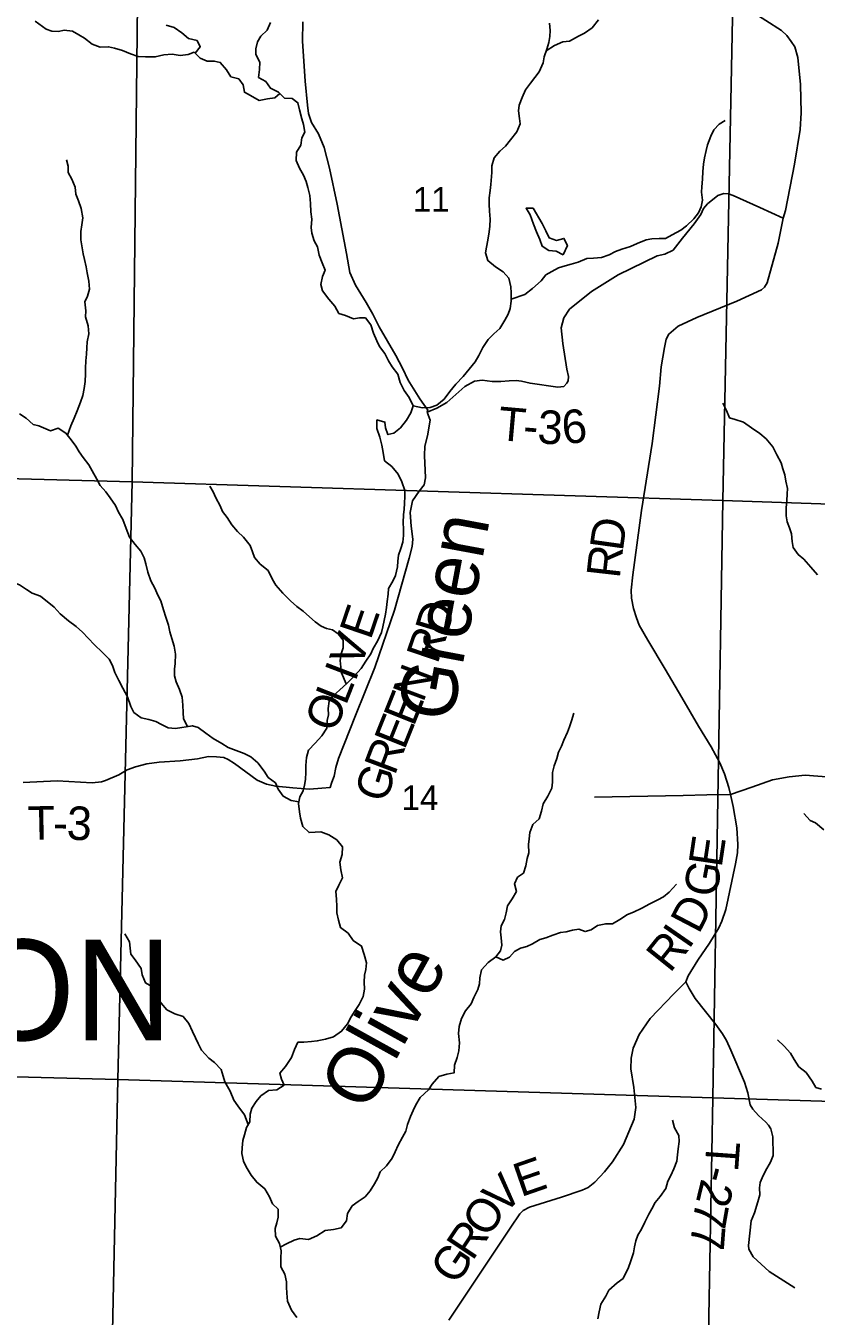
# Model space of a CAD drawing. Extents: x 2043100 to 2470832, y 443715 to 810583.
# Drawn here: x 2214494 to 2221567, y 621579 to 633122 of the extents above; entities that cross this region are included whole.
import ezdxf

# ---------------------------------------------------------------- set-up
doc = ezdxf.new("R2010")
doc.units = 0
for name, color, linetype in [('GM_X_County_Road', 7, 'Continuous'), ('GM_X_County_Road_Text', 7, 'Continuous'), ('GM_X_Minor_Lake', 7, 'Continuous'), ('GM_X_Minor_River', 7, 'Continuous'), ('GM_X_Minor_River_Text', 7, 'Continuous'), ('GM_X_Section', 7, 'Continuous'), ('GM_X_Section_Text', 7, 'Continuous'), ('GM_X_Township_Road', 7, 'Continuous'), ('GM_X_Township_Road_Text', 7, 'Continuous'), ('GM_X_Township_ROW', 7, 'Continuous'), ('GM_X_Township_Text', 7, 'Continuous')]:
    doc.layers.add(name, color=color, linetype=linetype)

msp = doc.modelspace()

# ---------------------------------------------------------------- linework, layer by layer
at = {"layer": 'GM_X_County_Road'}
for points in [[(2218279, 621543), (2218834, 622377), (2218915, 622494), (2218944, 622524), (2219000, 622553), (2219287, 622644), (2219472, 622708), (2219527, 622731), (2219585, 622778), (2219671, 622871), (2219744, 622959), (2219842, 623114), (2219939, 623341), (2219952, 623445), (2219936, 623625), (2219909, 623792), (2219910, 623886), (2219929, 623978), (2219982, 624100), (2220082, 624243), (2220293, 624464), (2220399, 624571), (2220421, 624623), (2220509, 624764), (2220611, 624917), (2220695, 625052), (2220722, 625114), (2220757, 625216), (2220846, 625627), (2220862, 625723), (2220867, 625799), (2220857, 625948), (2220825, 626139), (2220800, 626247), (2220785, 626309), (2220747, 626430), (2220704, 626529), (2220626, 626672), (2220514, 626858), (2220363, 627114), (2220216, 627368), (2220059, 627627), (2219983, 627760), (2219960, 627826), (2219933, 627911), (2219914, 628001), (2219911, 628075), (2219925, 628211), (2220004, 628785), (2220098, 629385), (2220166, 629897), (2220178, 630071), (2220209, 630245), (2220224, 630319), (2220248, 630365), (2220331, 630434), (2220500, 630512), (2220856, 630660), (2221078, 630761), (2221104, 630785), (2221127, 630823), (2221225, 631178), (2221272, 631400), (2221293, 631470), (2221372, 631885), (2221424, 632193), (2221432, 632343), (2221427, 632596), (2221402, 632838), (2221376, 632935), (2221344, 632983), (2221305, 633034), (2221255, 633081), (2220977, 633260)], [(2223672, 626074), (2223618, 626043), (2223573, 626024), (2223477, 626025), (2223334, 626041), (2223278, 626050), (2223198, 626049), (2223166, 626054), (2223112, 626077), (2223006, 626152), (2222859, 626262), (2222810, 626285), (2222772, 626291), (2222718, 626292), (2222540, 626269), (2222498, 626265), (2222408, 626276), (2221886, 626386), (2221468, 626420), (2221326, 626404), (2221176, 626378), (2220991, 626311), (2220800, 626247)]]:
    msp.add_lwpolyline(points, dxfattribs=at)
at = {"layer": 'GM_X_Minor_Lake'}
for points in [[(2218990, 631490), (2218971, 631490), (2219007, 631430), (2219036, 631348), (2219063, 631280), (2219093, 631210), (2219114, 631150), (2219174, 631111), (2219240, 631105), (2219302, 631074)], [(2219302, 631074), (2219341, 631158), (2219309, 631220), (2219243, 631202), (2219177, 631225), (2219148, 631289), (2219114, 631355), (2219033, 631490), (2218990, 631490)]]:
    msp.add_lwpolyline(points, dxfattribs=at)
at = {"layer": 'GM_X_Minor_River'}
for points in [[(2216767, 632517), (2216722, 632479), (2216657, 632468), (2216581, 632454), (2216504, 632499), (2216450, 632527), (2216438, 632595), (2216399, 632648), (2216329, 632666), (2216291, 632727), (2216234, 632795), (2216180, 632807), (2216118, 632806), (2216054, 632833), (2215999, 632885), (2215948, 632865), (2215874, 632856), (2215804, 632867), (2215728, 632861), (2215652, 632844), (2215566, 632843), (2215500, 632847), (2215430, 632872), (2215360, 632900), (2215286, 632923), (2215235, 632934), (2215158, 632930), (2215089, 632959), (2215019, 633011), (2214969, 633042), (2214911, 633074), (2214838, 633083), (2214785, 633071), (2214727, 633074), (2214677, 633092), (2214576, 633162)], [(2216008, 632877), (2216055, 632934), (2216026, 632991), (2215950, 633007), (2215890, 633058), (2215820, 633108), (2215749, 633127)], [(2217662, 629441), (2217636, 629521), (2217635, 629597), (2217707, 629577), (2217714, 629525), (2217734, 629466), (2217788, 629478), (2217848, 629527), (2217899, 629593), (2217938, 629659), (2217960, 629724), (2217925, 629797), (2217879, 629859), (2217844, 629931), (2217823, 630005), (2217773, 630070), (2217740, 630124), (2217708, 630192), (2217659, 630253), (2217635, 630305), (2217606, 630373), (2217582, 630447), (2217533, 630509), (2217479, 630510), (2217427, 630502), (2217355, 630531), (2217295, 630549), (2217260, 630614), (2217206, 630676), (2217149, 630751), (2217133, 630809), (2217150, 630878), (2217172, 630936), (2217145, 631002), (2217118, 631071), (2217104, 631145), (2217075, 631199), (2217053, 631267), (2217048, 631319), (2217052, 631391), (2217045, 631459), (2217042, 631531), (2217034, 631603), (2217017, 631677), (2217003, 631729), (2216980, 631785), (2216944, 631848), (2216913, 631918), (2216915, 631992), (2216956, 632053), (2216963, 632121), (2216991, 632171), (2216978, 632239), (2216964, 632291), (2216943, 632371), (2216929, 632433), (2216876, 632472), (2216810, 632476), (2216756, 632527), (2216682, 632563), (2216641, 632624), (2216577, 632660), (2216586, 632730), (2216588, 632796), (2216551, 632866), (2216553, 632916), (2216566, 632980), (2216596, 633030), (2216653, 633083), (2216684, 633151)], [(2217959, 629723), (2218044, 629706), (2218112, 629707), (2218173, 629730), (2218237, 629782), (2218288, 629851), (2218342, 629915), (2218407, 629986), (2218462, 630050), (2218516, 630117), (2218547, 630173), (2218583, 630245), (2218630, 630316), (2218683, 630368), (2218735, 630415), (2218780, 630489), (2218810, 630542), (2218829, 630594), (2218837, 630660), (2218836, 630734), (2218834, 630788), (2218817, 630866), (2218767, 630920), (2218696, 630967), (2218628, 631022), (2218607, 631092), (2218615, 631142), (2218628, 631205), (2218641, 631279), (2218647, 631329), (2218650, 631391), (2218644, 631465), (2218641, 631527), (2218641, 631583), (2218648, 631649), (2218656, 631701), (2218663, 631809), (2218664, 631869), (2218684, 631942), (2218735, 632002), (2218787, 632044), (2218832, 632103), (2218889, 632175), (2218917, 632244), (2218912, 632294), (2218904, 632362), (2218909, 632412), (2218935, 632482), (2218964, 632548), (2219011, 632609), (2219049, 632659), (2219089, 632710), (2219122, 632792), (2219131, 632844), (2219155, 632914), (2219174, 632972), (2219184, 633027), (2219185, 633081), (2219179, 633145)], [(2219149, 632897), (2219224, 632945), (2219300, 632978), (2219358, 632986), (2219441, 633029), (2219493, 633057), (2219561, 633104), (2219620, 633174)], [(2218837, 630678), (2218958, 630719), (2219028, 630772), (2219107, 630842), (2219148, 630895), (2219200, 630925), (2219262, 630958), (2219320, 630976), (2219375, 630989), (2219437, 631007), (2219515, 631040), (2219573, 631043), (2219645, 631049), (2219714, 631074), (2219770, 631102), (2219826, 631123), (2219904, 631149), (2219965, 631174), (2220045, 631207), (2220097, 631217), (2220161, 631220), (2220219, 631220), (2220278, 631253), (2220354, 631295), (2220406, 631332), (2220473, 631395), (2220513, 631449), (2220538, 631503), (2220548, 631561), (2220541, 631633), (2220542, 631683), (2220548, 631749), (2220551, 631818), (2220559, 631884), (2220566, 631940), (2220582, 632006), (2220593, 632056), (2220624, 632134), (2220650, 632191), (2220699, 632243), (2220753, 632274)], [(2214868, 629459), (2214898, 629543), (2214925, 629611), (2214952, 629678), (2214982, 629756), (2215003, 629816), (2215017, 629878), (2215024, 629939), (2215027, 630009), (2215029, 630059), (2215032, 630125), (2215038, 630185), (2215039, 630241), (2215043, 630295), (2215058, 630367), (2215052, 630439), (2215027, 630519), (2215032, 630573), (2215022, 630653), (2215045, 630703), (2215063, 630767), (2215058, 630839), (2215043, 630913), (2215033, 630965), (2215018, 631031), (2215008, 631083), (2214997, 631137), (2214987, 631207), (2214986, 631281), (2214996, 631341), (2215003, 631403), (2214990, 631489), (2214966, 631557), (2214941, 631615), (2214935, 631679), (2214906, 631751), (2214872, 631809), (2214873, 631865), (2214859, 631923)], [(2221578, 628210), (2221520, 628279), (2221455, 628351), (2221405, 628394), (2221362, 628456), (2221352, 628510), (2221347, 628578), (2221327, 628632), (2221306, 628684), (2221298, 628738), (2221297, 628810), (2221305, 628872), (2221308, 628934), (2221310, 628984), (2221295, 629048), (2221285, 629104), (2221268, 629160), (2221254, 629212), (2221215, 629285), (2221179, 629355), (2221118, 629427), (2221062, 629474), (2220987, 629526), (2220915, 629577), (2220841, 629600), (2220791, 629614), (2220764, 629680), (2220731, 629746)], [(2214611, 629544), (2214560, 629557), (2214498, 629613), (2214438, 629651)], [(2215942, 626854), (2215906, 626924), (2215901, 626980), (2215899, 627046), (2215892, 627118), (2215870, 627184), (2215839, 627254), (2215825, 627306), (2215824, 627366), (2215830, 627418), (2215833, 627502), (2215820, 627572), (2215800, 627642), (2215783, 627702), (2215771, 627761), (2215748, 627833), (2215725, 627899), (2215701, 627977), (2215674, 628029), (2215648, 628093), (2215613, 628158), (2215585, 628234), (2215568, 628308), (2215554, 628364), (2215523, 628422), (2215471, 628483), (2215422, 628549), (2215393, 628625), (2215361, 628707), (2215324, 628770), (2215296, 628832), (2215249, 628900), (2215211, 628953), (2215160, 629011), (2215130, 629067), (2215089, 629141), (2215057, 629194), (2215008, 629260), (2214972, 629312), (2214941, 629363), (2214901, 629417), (2214852, 629479), (2214784, 629524), (2214716, 629500), (2214611, 629544)], [(2216806, 623647), (2216782, 623699), (2216767, 623753), (2216819, 623812), (2216870, 623892), (2216897, 623966), (2216929, 624029), (2216981, 624031), (2217051, 624036), (2217102, 624042), (2217176, 624057), (2217246, 624079), (2217320, 624128), (2217371, 624193), (2217406, 624257), (2217440, 624313), (2217477, 624368), (2217513, 624440), (2217526, 624506), (2217523, 624566), (2217525, 624630), (2217536, 624680), (2217542, 624741), (2217523, 624816), (2217497, 624890), (2217422, 624940), (2217378, 625005), (2217309, 625055), (2217291, 625123), (2217278, 625187), (2217278, 625243), (2217273, 625311), (2217267, 625379), (2217294, 625435), (2217329, 625499), (2217313, 625571), (2217304, 625641), (2217326, 625709), (2217329, 625777), (2217278, 625839), (2217206, 625884), (2217134, 625912), (2217082, 625909), (2217028, 625905), (2216972, 625959), (2216953, 626034), (2216944, 626090), (2216934, 626164), (2216945, 626224), (2216975, 626279), (2216988, 626329), (2216996, 626379), (2216999, 626447), (2216999, 626505), (2217006, 626577), (2217024, 626643), (2217083, 626704), (2217142, 626771), (2217188, 626839), (2217191, 626907), (2217201, 626959), (2217200, 627015), (2217208, 627081), (2217247, 627132), (2217301, 627178), (2217368, 627243), (2217431, 627305), (2217495, 627372), (2217538, 627438), (2217582, 627503), (2217603, 627553), (2217640, 627617), (2217676, 627696), (2217689, 627746), (2217712, 627858), (2217722, 627920), (2217727, 627972), (2217735, 628039), (2217740, 628089), (2217778, 628153), (2217801, 628205), (2217819, 628283), (2217822, 628334), (2217830, 628388), (2217851, 628446), (2217867, 628502), (2217874, 628562), (2217874, 628618), (2217871, 628678), (2217874, 628748), (2217880, 628798), (2217883, 628848), (2217887, 628915), (2217886, 628965), (2217860, 629044), (2217827, 629112), (2217769, 629180), (2217704, 629231), (2217692, 629305), (2217679, 629371), (2217662, 629441)], [(2217360, 627235), (2217319, 627333), (2217313, 627384), (2217308, 627444), (2217316, 627505), (2217335, 627559), (2217335, 627625), (2217290, 627682), (2217238, 627718), (2217186, 627730), (2217136, 627751), (2217083, 627789), (2217033, 627836), (2216975, 627886), (2216918, 627927), (2216862, 627977), (2216795, 628046), (2216731, 628118), (2216700, 628170), (2216662, 628249), (2216591, 628307), (2216541, 628365), (2216522, 628418), (2216502, 628474), (2216441, 628548), (2216387, 628599), (2216336, 628657), (2216296, 628725), (2216253, 628776), (2216233, 628828), (2216194, 628900), (2216170, 628952), (2216141, 629004)], [(2214626, 628019), (2214552, 628047), (2214500, 628079), (2214436, 628122), (2214380, 628142), (2214326, 628174), (2214258, 628212), (2214206, 628245), (2214137, 628287), (2214076, 628301), (2214000, 628329), (2213939, 628386), (2213889, 628426)], [(2216937, 626180), (2216868, 626192), (2216797, 626231), (2216753, 626295), (2216728, 626349), (2216662, 626398), (2216628, 626456), (2216569, 626529), (2216506, 626583), (2216448, 626614), (2216376, 626640), (2216306, 626665), (2216248, 626701), (2216171, 626748), (2216105, 626794), (2216037, 626845), (2215984, 626861), (2215833, 626835), (2215769, 626843), (2215709, 626872), (2215658, 626898), (2215596, 626917), (2215526, 626931), (2215460, 626980), (2215435, 627034), (2215403, 627120), (2215362, 627196), (2215325, 627265), (2215291, 627337), (2215268, 627401), (2215240, 627455), (2215177, 627518), (2215109, 627586), (2215052, 627645), (2215002, 627697), (2214943, 627750), (2214875, 627798), (2214800, 627863), (2214746, 627923), (2214626, 628019)], [(2216770, 622198), (2216827, 622226), (2216894, 622259), (2216946, 622273), (2217024, 622266), (2217098, 622299), (2217173, 622347), (2217247, 622356), (2217317, 622371), (2217364, 622431), (2217372, 622499), (2217415, 622566), (2217467, 622604), (2217530, 622647), (2217576, 622701), (2217615, 622764), (2217643, 622818), (2217664, 622870), (2217722, 622925), (2217773, 622993), (2217799, 623049), (2217826, 623110), (2217865, 623182), (2217893, 623234), (2217908, 623293), (2217936, 623365), (2217959, 623419), (2217983, 623471), (2218024, 623536), (2218096, 623604), (2218129, 623655), (2218190, 623723), (2218262, 623744), (2218328, 623757), (2218329, 623825), (2218353, 623893), (2218370, 623953), (2218374, 624023), (2218367, 624107), (2218372, 624171), (2218392, 624241), (2218429, 624312), (2218478, 624374), (2218504, 624429), (2218539, 624503), (2218555, 624553), (2218558, 624607), (2218572, 624677), (2218631, 624744), (2218701, 624795), (2218742, 624847), (2218754, 624899), (2218749, 624965), (2218741, 625017), (2218748, 625071), (2218776, 625129), (2218793, 625186), (2218804, 625250), (2218846, 625312), (2218885, 625377), (2218867, 625446), (2218894, 625505), (2218946, 625543), (2218969, 625609), (2218979, 625672), (2218994, 625724), (2218992, 625798), (2218999, 625848), (2219005, 625906), (2219030, 625976), (2219089, 626027), (2219109, 626097), (2219122, 626161), (2219164, 626232), (2219201, 626302), (2219208, 626356), (2219208, 626442), (2219223, 626502), (2219247, 626567), (2219262, 626625), (2219288, 626679), (2219309, 626733), (2219340, 626802), (2219360, 626852), (2219377, 626906), (2219399, 626974)], [(2221636, 625931), (2221562, 625992), (2221512, 626012), (2221455, 626077)], [(2218699, 624793), (2218767, 624763), (2218821, 624790), (2218866, 624840), (2218922, 624871), (2218976, 624887), (2219027, 624911), (2219095, 624950), (2219147, 624963), (2219210, 624989), (2219278, 625012), (2219330, 625016), (2219386, 625031), (2219442, 625041), (2219500, 625020), (2219552, 625036), (2219609, 625075), (2219683, 625089), (2219743, 625088), (2219809, 625128), (2219878, 625173), (2219932, 625193), (2220006, 625230), (2220077, 625267), (2220149, 625305), (2220201, 625330), (2220252, 625372), (2220318, 625443)], [(2216484, 623295), (2216451, 623380), (2216392, 623460), (2216354, 623513), (2216321, 623591), (2216276, 623675), (2216260, 623727), (2216241, 623787), (2216183, 623848), (2216131, 623888), (2216066, 623959), (2216035, 624017), (2216011, 624069), (2215985, 624127), (2215952, 624198), (2215901, 624260), (2215827, 624285), (2215757, 624319), (2215705, 624380), (2215664, 624444), (2215635, 624518), (2215565, 624561), (2215534, 624633), (2215526, 624689), (2215471, 624767), (2215433, 624818), (2215428, 624872), (2215422, 624928), (2215379, 624998)], [(2221615, 623611), (2221565, 623626), (2221530, 623682), (2221478, 623758), (2221411, 623811), (2221369, 623875), (2221338, 623933), (2221280, 623994), (2221221, 624050)], [(2216920, 621567), (2216872, 621632), (2216835, 621714), (2216829, 621784), (2216828, 621838), (2216826, 621888), (2216811, 621956), (2216777, 622020), (2216776, 622098), (2216779, 622164), (2216763, 622228), (2216728, 622296), (2216726, 622364), (2216739, 622414), (2216753, 622466), (2216752, 622538), (2216702, 622584), (2216673, 622647), (2216632, 622717), (2216560, 622777), (2216511, 622842), (2216467, 622914), (2216442, 622966), (2216428, 623034), (2216429, 623084), (2216437, 623152), (2216450, 623202), (2216468, 623268), (2216499, 623318), (2216501, 623387), (2216516, 623439), (2216556, 623501), (2216597, 623551), (2216665, 623598), (2216741, 623603), (2216806, 623647)], [(2220033, 622420), (2220070, 622491), (2220095, 622541), (2220125, 622597), (2220170, 622650), (2220220, 622720), (2220239, 622786), (2220267, 622837), (2220294, 622897), (2220319, 622967), (2220325, 623023), (2220331, 623075), (2220342, 623141), (2220337, 623195), (2220299, 623265), (2220282, 623333)], [(2219612, 621556), (2219626, 621618), (2219639, 621688), (2219683, 621759), (2219710, 621811), (2219787, 621878), (2219839, 621916), (2219888, 622015), (2219904, 622065), (2219931, 622145), (2219941, 622199), (2219952, 622253), (2219970, 622304), (2220003, 622358), (2220033, 622420)]]:
    msp.add_lwpolyline(points, dxfattribs=at)
at = {"layer": 'GM_X_Section'}
for points in [[(2210254, 634580), (2215505, 634394), (2215445, 629043), (2210152, 629183)], [(2215505, 634394), (2220839, 634237), (2220732, 628876), (2215445, 629043)], [(2220839, 634237), (2226188, 634081), (2226180, 633768), (2226084, 628695), (2220732, 628876)], [(2210152, 629183), (2215445, 629043), (2215318, 623697), (2210052, 623833)], [(2220732, 628876), (2220642, 623531), (2215318, 623697), (2215445, 629043)], [(2226084, 628695), (2226085, 628619), (2226008, 623368), (2220642, 623531), (2220732, 628876)], [(2210052, 623833), (2215318, 623697), (2215204, 618338), (2209936, 618484)], [(2215318, 623697), (2220642, 623531), (2220542, 618152), (2215204, 618338)], [(2226008, 623368), (2226000, 623146), (2225918, 618136), (2225918, 617981), (2220542, 618152), (2220642, 623531)]]:
    msp.add_lwpolyline(points, close=True, dxfattribs=at)
at = {"layer": 'GM_X_Township_Road'}
for points in [[(2218086, 629665), (2218090, 629683), (2218019, 629786), (2217915, 629952), (2217866, 630060), (2217804, 630173), (2217657, 630430), (2217600, 630544), (2217540, 630647), (2217443, 630801), (2217393, 630914), (2217363, 631086), (2217281, 631526), (2217211, 631850), (2217163, 632034), (2217112, 632157), (2217050, 632258), (2217023, 632339), (2217014, 632411), (2216994, 632626), (2216969, 632985), (2216973, 633159)], [(2221272, 631400), (2221061, 631496), (2220824, 631604), (2220782, 631618), (2220740, 631623), (2220688, 631605), (2220593, 631528), (2220559, 631489), (2220534, 631435), (2220475, 631350), (2220369, 631221), (2220286, 631114), (2220213, 631080), (2220145, 631063), (2219795, 630895), (2219556, 630744), (2219360, 630588), (2219307, 630509), (2219284, 630421), (2219298, 630281), (2219335, 630052), (2219351, 629984), (2219348, 629945), (2219336, 629926), (2219307, 629896), (2219255, 629891), (2219006, 629924), (2218930, 629943), (2218882, 629949), (2218820, 629946), (2218744, 629939), (2218668, 629940), (2218578, 629953), (2218509, 629942), (2218421, 629895), (2218261, 629753), (2218172, 629702), (2218086, 629665)], [(2217233, 626355), (2217252, 626410), (2217269, 626486), (2217292, 626568), (2217445, 626954), (2217616, 627381), (2217793, 627896), (2217925, 628359), (2217952, 628463), (2217957, 628529), (2217943, 628645), (2217932, 628769), (2217953, 628873), (2218013, 628959), (2218059, 629016), (2218070, 629078), (2218061, 629279), (2218066, 629363), (2218089, 629455), (2218111, 629594), (2218086, 629665)], [(2214471, 626354), (2214773, 626369), (2215089, 626351), (2215171, 626358), (2215208, 626370), (2215326, 626422), (2215401, 626467), (2215475, 626494), (2215578, 626521), (2215688, 626534), (2215876, 626546), (2216031, 626566), (2216129, 626586), (2216201, 626582), (2216267, 626577), (2216305, 626558), (2216360, 626523), (2216565, 626375), (2216648, 626337), (2216730, 626320), (2216882, 626304), (2217032, 626293), (2217142, 626303), (2217216, 626308), (2217233, 626355)], [(2220377, 626238), (2220589, 626243), (2220589, 626243)], [(2220589, 626243), (2220800, 626247)], [(2220399, 624571), (2220430, 624510), (2220484, 624420), (2220670, 624189), (2220729, 624105), (2220765, 624046), (2220802, 623960), (2220924, 623672), (2220954, 623576), (2220975, 623470), (2221001, 623430), (2221050, 623374), (2221116, 623315), (2221140, 623289), (2221161, 623255), (2221179, 623185), (2221182, 623017), (2221159, 622958), (2221113, 622878), (2221082, 622818), (2221066, 622776), (2221058, 622727), (2221063, 622665), (2221045, 622603), (2221014, 622505), (2220984, 622432), (2220960, 622212), (2220964, 622180), (2221002, 622110), (2221147, 621979), (2221376, 621834)]]:
    msp.add_lwpolyline(points, dxfattribs=at)
at = {"layer": 'GM_X_Township_ROW'}
msp.add_lwpolyline([(2219583, 626222), (2220377, 626238), (2220377, 626238)], dxfattribs=at)

# ---------------------------------------------------------------- texts
at = {"layer": 'GM_X_County_Road_Text'}
for s, rotation, p in [('D', 82.1105, (2219836, 628415)), ('R', 83.4913, (2219808, 628172)), ('E', 81.5879, (2220720, 625586)), ('G', 79.5265, (2220670, 625315)), ('D', 62.4097, (2220516, 624989)), ('I', 55.3584, (2220425, 624853)), ('R', 51.3469, (2220258, 624642)), ('E', 19.156, (2218924, 622643)), ('V', 44.3148, (2218764, 622477)), ('O', 56.1513, (2218628, 622270)), ('R', 56.2775, (2218491, 622066)), ('G', 56.2776, (2218345, 621846))]:
    msp.add_text(s, height=300, rotation=rotation, dxfattribs=at).set_placement(p)
at = {"layer": 'GM_X_Minor_River_Text'}
for s, height, rotation, p in [('Green', 499.9, 79.4399, (2218306, 626879)), ('Olive', 500, 61.0086, (2217541, 623391))]:
    msp.add_text(s, height=height, rotation=rotation, dxfattribs=at).set_placement(p)
at = {"layer": 'GM_X_Section_Text'}
for s, p in [('11', (2217958, 631459)), ('14', (2217857, 626106))]:
    msp.add_text(s, height=220.8, rotation=0, dxfattribs=at).set_placement(p)
at = {"layer": 'GM_X_Township_Road_Text'}
for s, rotation, p in [('T', 354.9709, (2218711, 629418)), ('3', 356.6369, (2219067, 629388)), ('6', 6.1541, (2219306, 629378)), ('-', 355.2782, (2218936, 629398)), ('E', 71.1745, (2217579, 627621)), ('D', 72.9609, (2218259, 627647)), ('V', 70.243, (2217488, 627368)), ('R', 71.2123, (2218177, 627405)), ('I', 69.0712, (2217441, 627247)), ('N', 69.4634, (2218050, 627061)), ('L', 68.4759, (2217358, 627035)), ('O', 68.4049, (2217260, 626789)), ('E', 68.3313, (2217965, 626846)), ('E', 68.232, (2217882, 626637)), ('R', 69.2539, (2217795, 626408)), ('G', 72.5603, (2217717, 626161)), ('T', 1.2986, (2214514, 625839)), ('3', 357.7826, (2214856, 625843)), ('-', 359.3209, (2214735, 625844)), ('T', 265.9254, (2220587, 623152)), ('-', 255.2556, (2220574, 622943)), ('2', 256.3631, (2220541, 622818)), ('7', 259.9814, (2220493, 622618)), ('7', 265.6556, (2220457, 622404))]:
    msp.add_text(s, height=300, rotation=rotation, dxfattribs=at).set_placement(p)
at = {"layer": 'GM_X_Township_Text'}
msp.add_text('SHARON', height=900, rotation=0, dxfattribs=at).set_placement((2210652, 624048))

doc.saveas('drawing.dxf')
